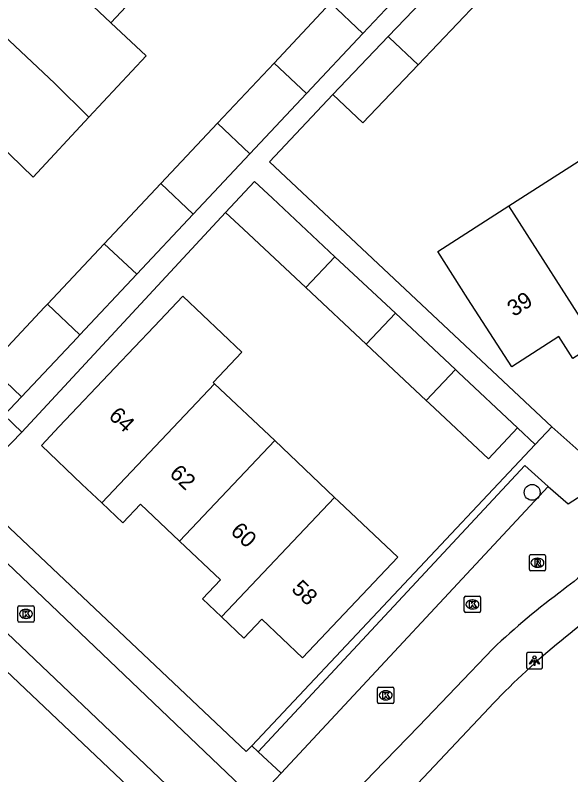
# Model space of a CAD drawing. Extents: x 158474 to 159560, y 388525 to 389605.
# Drawn here: x 159187.25 to 159221.57, y 389276.44 to 389323.35 of the extents above; entities that cross this region are included whole.
import ezdxf

# ---------------------------------------------------------------- set-up
doc = ezdxf.new("R2010")
doc.units = 0
for name, color, linetype in [('IMGEO_Boom', 7, 'Continuous'), ('IMGEO_Kolk', 7, 'Continuous'), ('IMGEO_Lichtpunt', 7, 'Continuous'), ('IMGEO_Pand', 7, 'Continuous'), ('IMGEO_Pand_nummerreeks', 7, 'Continuous'), ('IMGEO_Rijbaan_lokaal_open', 7, 'Continuous'), ('IMGEO_Rioolput', 7, 'Continuous'), ('IMGEO_Voetpad_open', 7, 'Continuous')]:
    doc.layers.add(name, color=color, linetype=linetype)

msp = doc.modelspace()

# ---------------------------------------------------------------- linework, layer by layer
at = {"layer": 'IMGEO_Boom'}
msp.add_circle((159219.181, 389293.878), 0.489, dxfattribs=at)
at = {"layer": 'IMGEO_Kolk'}
for p, q in [((159214.989, 389286.536), (159214.989, 389287.388)), ((159215.064, 389287.462), (159215.916, 389287.462)), ((159215.99, 389287.388), (159215.99, 389286.536)), ((159187.415, 389285.949), (159187.415, 389286.801)), ((159187.49, 389286.875), (159188.342, 389286.875)), ((159188.416, 389286.801), (159188.416, 389285.949)), ((159215.477, 389287.242), (159215.502, 389287.242)), ((159187.903, 389286.655), (159187.928, 389286.655)), ((159215.916, 389286.462), (159215.064, 389286.462)), ((159215.5, 389286.682), (159215.475, 389286.682)), ((159188.342, 389285.875), (159187.49, 389285.875)), ((159187.926, 389286.095), (159187.901, 389286.095)), ((159209.633, 389280.92), (159209.633, 389281.772)), ((159209.708, 389281.846), (159210.56, 389281.846)), ((159210.121, 389281.626), (159210.146, 389281.626)), ((159210.634, 389281.772), (159210.634, 389280.92)), ((159210.56, 389280.846), (159209.708, 389280.846)), ((159210.144, 389281.066), (159210.119, 389281.066))]:
    msp.add_line(p, q, dxfattribs=at)
for points in [[(159214.989, 389286.536), (159214.989, 389287.388)], [(159215.064, 389287.462), (159215.916, 389287.462)], [(159215.99, 389287.388), (159215.99, 389286.536)], [(159187.415, 389285.949), (159187.415, 389286.801)], [(159187.49, 389286.875), (159188.342, 389286.875)], [(159188.416, 389286.801), (159188.416, 389285.949)], [(159215.31, 389287.162), (159215.433, 389287.162), (159215.433, 389287.011), (159215.563, 389287.162), (159215.727, 389287.162), (159215.581, 389287.011), (159215.734, 389286.762), (159215.582, 389286.762), (159215.497, 389286.926), (159215.433, 389286.859), (159215.433, 389286.762), (159215.31, 389286.762), (159215.31, 389287.162)], [(159187.736, 389286.575), (159187.859, 389286.575), (159187.859, 389286.424), (159187.989, 389286.575), (159188.153, 389286.575), (159188.007, 389286.424), (159188.16, 389286.175), (159188.008, 389286.175), (159187.923, 389286.339), (159187.859, 389286.272), (159187.859, 389286.175), (159187.736, 389286.175), (159187.736, 389286.575)], [(159215.916, 389286.462), (159215.064, 389286.462)], [(159188.342, 389285.875), (159187.49, 389285.875)], [(159209.633, 389280.92), (159209.633, 389281.772)], [(159209.708, 389281.846), (159210.56, 389281.846)], [(159210.634, 389281.772), (159210.634, 389280.92)], [(159209.954, 389281.546), (159210.077, 389281.546), (159210.077, 389281.395), (159210.207, 389281.546), (159210.371, 389281.546), (159210.225, 389281.395), (159210.378, 389281.146), (159210.226, 389281.146), (159210.141, 389281.31), (159210.077, 389281.243), (159210.077, 389281.146), (159209.954, 389281.146), (159209.954, 389281.546)], [(159210.56, 389280.846), (159209.708, 389280.846)]]:
    msp.add_lwpolyline(points, dxfattribs=at)
for centre, start, end in [((159215.066, 389287.386), 91.552, 178.448), ((159215.066, 389287.386), 91.552, 178.448), ((159215.914, 389287.386), 1.552, 88.448), ((159215.914, 389287.386), 1.552, 88.448), ((159187.492, 389286.799), 91.552, 178.448), ((159187.492, 389286.799), 91.552, 178.448), ((159188.34, 389286.799), 1.552, 88.448), ((159188.34, 389286.799), 1.552, 88.448), ((159215.066, 389286.538), 181.552, 268.448), ((159215.066, 389286.538), 181.552, 268.448), ((159215.914, 389286.538), 271.552, 358.448), ((159215.914, 389286.538), 271.552, 358.448), ((159187.492, 389285.951), 181.552, 268.448), ((159187.492, 389285.951), 181.552, 268.448), ((159188.34, 389285.951), 271.552, 358.448), ((159188.34, 389285.951), 271.552, 358.448), ((159209.71, 389281.77), 91.552, 178.448), ((159209.71, 389281.77), 91.552, 178.448), ((159210.558, 389281.77), 1.552, 88.448), ((159210.558, 389281.77), 1.552, 88.448), ((159209.71, 389280.922), 181.552, 268.448), ((159209.71, 389280.922), 181.552, 268.448), ((159210.558, 389280.922), 271.552, 358.448), ((159210.558, 389280.922), 271.552, 358.448)]:
    msp.add_arc(centre, 0.0765, start, end, dxfattribs=at)
for centre, major_axis, ratio, start_param, end_param in [((159215.476, 389286.962), (-0.387, 0.002), 0.722429, 4.712389, 7.853982), ((159215.501, 389286.962), (-0.39, 0.002), 0.717154, 1.570796, 4.712389), ((159187.902, 389286.375), (-0.387, 0.002), 0.722429, 4.712389, 7.853982), ((159187.927, 389286.375), (-0.39, 0.002), 0.717154, 1.570796, 4.712389), ((159210.12, 389281.346), (-0.387, 0.002), 0.722429, 4.712389, 7.853982), ((159210.145, 389281.346), (-0.39, 0.002), 0.717154, 1.570796, 4.712389)]:
    msp.add_ellipse(centre, major_axis=major_axis, ratio=ratio, start_param=start_param, end_param=end_param, dxfattribs=at)
at = {"layer": 'IMGEO_Lichtpunt'}
for p, q in [((159219.728, 389283.985), (159218.92, 389283.985)), ((159219.728, 389283.985), (159218.92, 389283.985)), ((159218.826, 389283.89), (159218.826, 389283.083)), ((159218.826, 389283.89), (159218.826, 389283.083)), ((159219.822, 389283.083), (159219.822, 389283.89)), ((159219.822, 389283.083), (159219.822, 389283.89)), ((159218.92, 389282.989), (159219.728, 389282.989)), ((159218.92, 389282.989), (159219.728, 389282.989))]:
    msp.add_line(p, q, dxfattribs=at)
for points in [[(159219.2, 389283.554), (159219.239, 389283.526), (159219.051, 389283.264), (159219.013, 389283.291), (159219.2, 389283.554)], [(159219.302, 389283.506), (159219.349, 389283.506), (159219.349, 389283.184), (159219.302, 389283.184), (159219.302, 389283.506)], [(159219.412, 389283.526), (159219.45, 389283.553), (159219.637, 389283.291), (159219.598, 389283.263), (159219.412, 389283.526)]]:
    msp.add_lwpolyline(points, dxfattribs=at)
msp.add_circle((159219.325, 389283.688), 0.0994, dxfattribs=at)
for centre, start, end in [((159218.92, 389283.89), 90, 180), ((159218.92, 389283.89), 90, 180), ((159219.728, 389283.89), 0, 90), ((159219.728, 389283.89), 0, 90), ((159218.92, 389283.083), 180, 270), ((159218.92, 389283.083), 180, 270), ((159219.728, 389283.083), 270, 0), ((159219.728, 389283.083), 270, 360)]:
    msp.add_arc(centre, 0.0946, start, end, dxfattribs=at)
at = {"layer": 'IMGEO_Pand'}
for points in [[(159193.154, 389322.878), (159185.865, 389329.747)], [(159196.634, 389326.608), (159193.154, 389322.878)], [(159182.349, 389326.051), (159189.674, 389319.148), (159191.804, 389317.054)], [(159212.226, 389325.942), (159208.73, 389322.222)], [(159210.287, 389322.025), (159213.933, 389325.844)], [(159203.236, 389320.39), (159206.729, 389324.107)], [(159208.73, 389322.222), (159206.729, 389324.107)], [(159215.782, 389324.103), (159212.135, 389320.284)], [(159191.804, 389317.054), (159195.337, 389320.841), (159193.154, 389322.878)], [(159208.73, 389322.222), (159205.237, 389318.505)], [(159206.877, 389318.454), (159210.287, 389322.025)], [(159210.287, 389322.025), (159210.339, 389321.976), (159212.135, 389320.284)], [(159199.74, 389316.671), (159203.236, 389320.39)], [(159205.237, 389318.505), (159203.236, 389320.39)], [(159212.135, 389320.284), (159208.714, 389316.7), (159206.877, 389318.454)], [(159205.237, 389318.505), (159201.741, 389314.785)], [(159186.194, 389315.418), (159188.35, 389313.352), (159191.804, 389317.054)], [(159196.247, 389312.954), (159199.74, 389316.671)], [(159199.74, 389316.671), (159201.741, 389314.785)], [(159201.741, 389314.785), (159198.248, 389311.068)], [(159217.737, 389311.568), (159222.03, 389314.322)], [(159206.999, 389308.431), (159203.144, 389312.044), (159202.036, 389313.083), (159200.242, 389311.168)], [(159192.753, 389309.236), (159196.247, 389312.954)], [(159196.247, 389312.954), (159198.248, 389311.068)], [(159223.166, 389303.09), (159221.7, 389302.15), (159220.832, 389303.503), (159217.915, 389301.632), (159215.216, 389305.841), (159213.348, 389308.753), (159217.737, 389311.568)], [(159223.166, 389303.09), (159223.105, 389303.185), (159217.737, 389311.568)], [(159198.248, 389311.068), (159194.754, 389307.351)], [(159205.195, 389306.527), (159201.35, 389310.13), (159200.242, 389311.168)], [(159189.248, 389305.506), (159192.753, 389309.236)], [(159194.754, 389307.351), (159192.753, 389309.236)], [(159205.195, 389306.527), (159206.999, 389308.431)], [(159206.999, 389308.431), (159210.728, 389304.938)], [(159194.754, 389307.351), (159191.246, 389303.619)], [(159208.923, 389303.034), (159205.195, 389306.527)], [(159199.566, 389300.585), (159199.483, 389300.663), (159201.253, 389302.535), (159197.594, 389305.996), (159195.824, 389304.125), (159193.41, 389301.573), (159189.973, 389297.941), (159188.865, 389296.77), (159191.373, 389294.396), (159192.601, 389293.233)], [(159187.642, 389299.784), (159185.639, 389301.667), (159189.064, 389305.311), (159189.248, 389305.506)], [(159191.246, 389303.619), (159189.248, 389305.506)], [(159208.923, 389303.034), (159210.728, 389304.938)], [(159210.728, 389304.938), (159214.438, 389301.461)], [(159191.246, 389303.619), (159191.067, 389303.428), (159187.642, 389299.784)], [(159212.636, 389299.555), (159208.923, 389303.034)], [(159214.438, 389301.461), (159212.636, 389299.555)], [(159214.438, 389301.461), (159214.628, 389301.283), (159218.276, 389297.864)], [(159192.601, 389293.233), (159199.566, 389300.585)], [(159199.566, 389300.585), (159203.276, 389297.076)], [(159218.276, 389297.864), (159216.482, 389295.95), (159212.834, 389299.369), (159212.636, 389299.555)], [(159197.391, 389290.867), (159203.276, 389297.076)], [(159203.276, 389297.076), (159206.979, 389293.572)], [(159206.979, 389293.572), (159207.247, 389293.319), (159210.879, 389289.882), (159205, 389283.669), (159202.479, 389286.054), (159201.374, 389284.887), (159199.998, 389286.189)], [(159199.998, 389286.189), (159206.979, 389293.572)], [(159197.391, 389290.867), (159194.978, 389293.15), (159193.897, 389292.007), (159192.601, 389293.233)], [(159199.998, 389286.189), (159198.821, 389287.303), (159199.925, 389288.469), (159197.391, 389290.867)]]:
    msp.add_lwpolyline(points, dxfattribs=at)
at = {"layer": 'IMGEO_Rijbaan_lokaal_open'}
for points in [[(159202.102, 389274.857), (159184.022, 389292.111), (159163.36, 389311.584)], [(159161.216, 389309.283), (159179.875, 389291.701), (159202.566, 389270.139), (159213.599, 389259.718), (159219.82, 389250), (159234.642, 389226.846)], [(159220.176, 389294.249), (159221.398, 389293.172), (159229.054, 389298.091)], [(159220.176, 389294.249), (159203.675, 389276.544)], [(159216.747, 389284.223), (159212.174, 389279.452), (159209.406, 389276.582), (159207.64, 389274.751), (159210.787, 389269.877)], [(159202.102, 389274.857), (159203.329, 389276.173), (159203.675, 389276.544)]]:
    msp.add_lwpolyline(points, dxfattribs=at)
for centre, radius, start, end in [((159241.247, 389262.929), 32.053, 120.9043, 128.9333), ((159248.232, 389250.953), 45.806, 126.3163, 133.4215)]:
    msp.add_arc(centre, radius, start, end, dxfattribs=at)
at = {"layer": 'IMGEO_Rioolput'}
for p, q in [((159219.005, 389289.108), (159219.005, 389289.96)), ((159219.08, 389290.034), (159219.932, 389290.034)), ((159219.493, 389289.814), (159219.518, 389289.814)), ((159220.006, 389289.96), (159220.006, 389289.108)), ((159219.516, 389289.254), (159219.491, 389289.254)), ((159219.932, 389289.034), (159219.08, 389289.034))]:
    msp.add_line(p, q, dxfattribs=at)
for points in [[(159219.005, 389289.108), (159219.005, 389289.96)], [(159219.08, 389290.034), (159219.932, 389290.034)], [(159219.594, 389289.732), (159219.342, 389289.734), (159219.342, 389289.334)], [(159219.52, 389289.653), (159219.466, 389289.653), (159219.466, 389289.572)], [(159220.006, 389289.96), (159220.006, 389289.108)], [(159219.342, 389289.334), (159219.466, 389289.334), (159219.466, 389289.496), (159219.477, 389289.496)], [(159219.466, 389289.572), (159219.518, 389289.572)], [(159219.524, 389289.467), (159219.595, 389289.334), (159219.735, 389289.334), (159219.67, 389289.46)], [(159219.932, 389289.034), (159219.08, 389289.034)]]:
    msp.add_lwpolyline(points, dxfattribs=at)
for centre, radius, start, end in [((159219.082, 389289.958), 0.0765, 91.552, 178.448), ((159219.082, 389289.958), 0.0765, 91.552, 178.448), ((159219.526, 389289.557), 0.0964, 77.0061, 93.1865), ((159219.54, 389289.614), 0.0378, 276.6634, 79.6772), ((159219.593, 389289.622), 0.109, 350.3612, 89.416), ((159219.591, 389289.622), 0.112, 277.5842, 350.9817), ((159219.93, 389289.958), 0.0765, 1.552, 88.448), ((159219.93, 389289.958), 0.0765, 1.552, 88.448), ((159219.476, 389289.443), 0.0533, 26.0293, 88.6989), ((159219.502, 389289.761), 0.19, 274.7715, 282.9687), ((159219.575, 389289.407), 0.108, 29.5134, 73.7905), ((159219.082, 389289.11), 0.0765, 181.552, 268.448), ((159219.082, 389289.11), 0.0765, 181.552, 268.448), ((159219.93, 389289.11), 0.0765, 271.552, 358.448), ((159219.93, 389289.11), 0.0765, 271.552, 358.448)]:
    msp.add_arc(centre, radius, start, end, dxfattribs=at)
for centre, major_axis, ratio, start_param, end_param in [((159219.492, 389289.534), (-0.387, 0.002), 0.722429, 4.712389, 7.853982), ((159219.517, 389289.534), (-0.39, 0.002), 0.717154, 1.570796, 4.712389)]:
    msp.add_ellipse(centre, major_axis=major_axis, ratio=ratio, start_param=start_param, end_param=end_param, dxfattribs=at)
at = {"layer": 'IMGEO_Voetpad_open'}
for points in [[(159220.385, 389297.919), (159202.964, 389314.291), (159206.877, 389318.454)], [(159255.138, 389317.689), (159222.058, 389296.443), (159220.385, 389297.919)], [(159200.242, 389311.168), (159187.654, 389297.599)], [(159227.35, 389221.435), (159233.498, 389225.39), (159224.966, 389238.955), (159216.237, 389250), (159200.934, 389269.362), (159159.334, 389308.772), (159150.309, 389299.121)], [(159186.557, 389298.639), (159187.642, 389299.784)], [(159187.654, 389297.599), (159186.557, 389298.639)], [(159187.654, 389297.599), (159184.276, 389294.141), (159201.524, 389277.875), (159201.864, 389278.236)], [(159219.369, 389296.839), (159218.276, 389297.864)], [(159220.385, 389297.919), (159219.369, 389296.839)], [(159201.864, 389278.236), (159219.369, 389296.839)], [(159202.258, 389277.865), (159218.722, 389295.53), (159220.176, 389294.249)], [(159224.593, 389252.917), (159210.768, 389274.459), (159216.52, 389280.579)], [(159202.258, 389277.865), (159201.864, 389278.236)], [(159203.675, 389276.544), (159202.258, 389277.865)]]:
    msp.add_lwpolyline(points, dxfattribs=at)
msp.add_arc((159250.269, 389248.842), 46.327, 122.6059, 136.7597, dxfattribs=at)

# ---------------------------------------------------------------- texts
at = {"layer": 'IMGEO_Pand_nummerreeks'}
for s, rotation, p in [('39', 32.3942, (159218.045, 389304.698)), ('64', 316.587, (159192.958, 389298.529)), ('62', 316.5868, (159196.72, 389294.971)), ('60', 316.5868, (159200.489, 389291.407)), ('58', 316.5868, (159204.252, 389287.846))]:
    msp.add_text(s, height=1, rotation=rotation, dxfattribs=at).set_placement(p)

doc.saveas('drawing.dxf')
